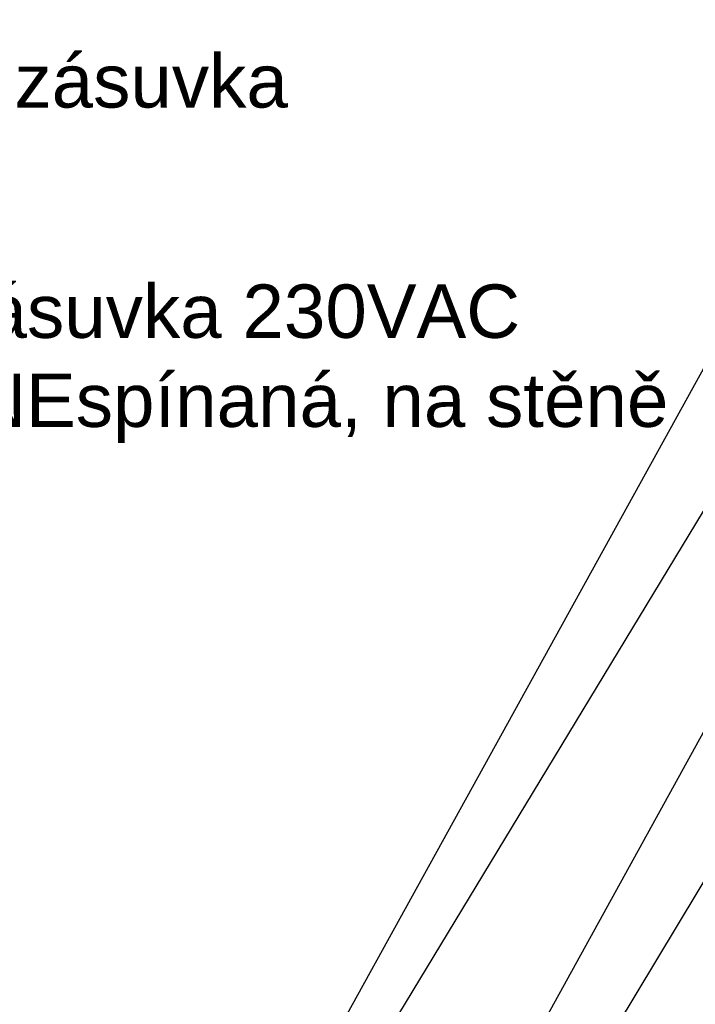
# Model space of a CAD drawing. Header units: millimetres. Extents: x 40090 to 187415, y -53271 to 40260.
# Tile 404 of 406: x 142941 to 145473, y 33419 to 37107. Entities that reach past the tile are written whole.
import ezdxf

# ---------------------------------------------------------------- set-up
doc = ezdxf.new("R2010")
doc.units = ezdxf.units.MM
doc.layers.add('AVM_nárokLAN', color=30, linetype='Continuous')
doc.layers.add('AVM_sp_230VAC', color=170, linetype='Continuous')
doc.styles.add('AVM', font='arial.ttf')
doc.dimstyles.new('AVM-1_50', dxfattribs={"dimscale": 40, "dimtxt": 2.5, "dimasz": 2.5, "dimexe": 1.25, "dimexo": 0.625, "dimtad": 1, "dimdec": 0, "dimrnd": 1, "dimtxsty": 'AVM', "dimcen": 2.5, "dimclrd": 256, "dimclre": 256, "dimclrt": 256, "dimadec": 0, "dimazin": 0, "dimtfac": 1, "dimtdec": 0, "dimtmove": 0, "dimatfit": 3, "dimfxl": 0, "dimarcsym": 0})

msp = doc.modelspace()

# ---------------------------------------------------------------- texts
at = {"layer": 'AVM_nárokLAN', "insert": (140887.6, 36406.9), "char_height": 200, "attachment_point": 7, "style": 'AVM'}
msp.add_mtext('Nárok  LAN dvojzásuvka \\PRJ45, na stěně', dxfattribs=at)
at = {"layer": 'AVM_sp_230VAC', "insert": (141338.4, 35521.3), "char_height": 200, "attachment_point": 7, "style": 'AVM'}
msp.add_mtext('Nárok dvojzásuvka 230VAC\\Pfáze "AV" - NEspínaná, na stěně', dxfattribs=at)

# ---------------------------------------------------------------- leaders
at = {"layer": 'AVM_nárokLAN', "annotation_type": 0, "has_hookline": 1, "hookline_direction": 0}
for points, text_width in [([(142987.3, 31242.9), (147827.6, 40009.2), (147927.6, 40009.2)], 4898.4), ([(143085.8, 30053.7), (147827.6, 38653.4), (147927.6, 38653.4)], 4898.4), ([(141539.3, 33971.9), (140787.6, 36406.9), (140887.6, 36406.9)], 3026.1)]:
    msp.add_leader(points, dimstyle='AVM-1_50', override={"dimgap": 0.625, "dimtad": 0}, dxfattribs=dict(at, text_width=text_width))
at = {"layer": 'AVM_sp_230VAC', "annotation_type": 0, "has_hookline": 1, "hookline_direction": 0}
for points, text_width in [([(143011.8, 31154.8), (147917.3, 39248.6), (148017.3, 39248.6)], 3832.2), ([(143159.5, 29976.1), (147917.3, 37892.9), (148017.3, 37892.9)], 3832.2), ([(144962.2, 32629.3), (148060.2, 36975.3), (148160.2, 36975.3)], 3632.3), ([(141539.3, 33971.9), (141238.4, 35521.3), (141338.4, 35521.3)], 4020.5)]:
    msp.add_leader(points, dimstyle='AVM-1_50', override={"dimgap": 0.625, "dimtad": 0}, dxfattribs=dict(at, text_width=text_width))

doc.saveas('drawing.dxf')
